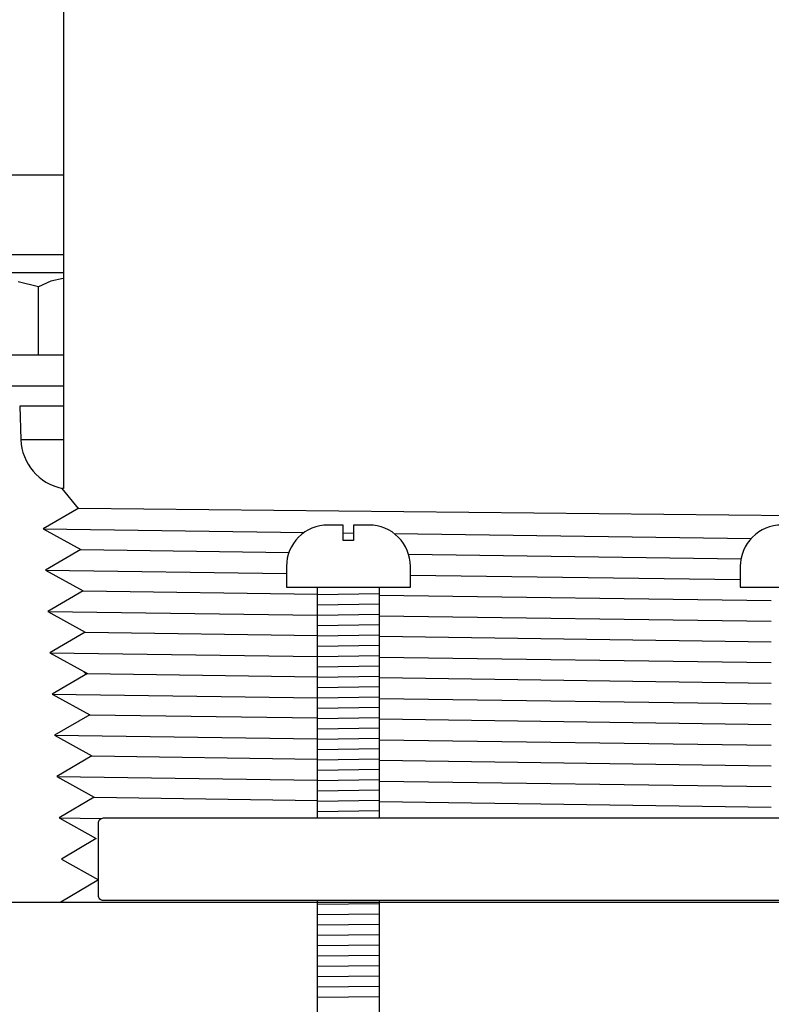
# Model space of a CAD drawing. Extents: x -285 to 5863, y 308 to 3178.
# Tile 282 of 622: x 1600.24 to 1602.51, y 971.33 to 974.31. Entities that reach past the tile are written whole.
import ezdxf

# ---------------------------------------------------------------- set-up
doc = ezdxf.new("R2010")
doc.units = 0
doc.header["$MEASUREMENT"] = 0
doc.header["$PDSIZE"] = 1
doc.layers.get('DEFPOINTS').update_dxf_attribs({"linetype": 'CONTINUOUS'})
for name, color, linetype in [('DIM', 3, 'CONTINUOUS'), ('GALV-4', 4, 'CONTINUOUS'), ('JACK-SCREW', 2, 'CONTINUOUS'), ('SPILL-BUCKET', 1, 'CONTINUOUS')]:
    doc.layers.add(name, color=color, linetype=linetype)
doc.styles.add('SIMPLEX', font='simplex')
doc.dimstyles.new('DIM64', dxfattribs={"dimscale": 64, "dimtxt": 0.09375, "dimasz": 0.09375, "dimexe": 0.0625, "dimexo": 0.0625, "dimgap": 0.046875, "dimtad": 1, "dimdec": 4, "dimzin": 3, "dimdsep": 46, "dimlunit": 4, "dimtxsty": 'SIMPLEX', "dimcen": 0, "dimclrd": 256, "dimclre": 256, "dimclrt": 256, "dimadec": 0, "dimazin": 0, "dimtfac": 1, "dimtdec": 4, "dimtmove": 0, "dimatfit": 3, "dimfxl": 1, "dimfrac": 2, "dimtolj": 1, "dimtzin": 0, "dimarcsym": 0})

# ---------------------------------------------------------------- blocks, each defined once
blk = doc.blocks.new('*D13')
at = {"layer": 'DEFPOINTS', "color": 0, "transparency": 16777216}
for p in [(1368.5472, 978.296), (2031.7725, 978.0147), (1368.5472, 700.5233)]:
    blk.add_point(p, dxfattribs=at)
at = {"layer": 'DIM', "lineweight": -2, "transparency": 16777216}
for p, q in [((1368.5472, 974.296), (1368.5472, 696.5233)), ((2031.7725, 974.0147), (2031.7725, 696.5233)), ((2025.7725, 700.5233), (1374.5472, 700.5233))]:
    blk.add_line(p, q, dxfattribs=at)
at = {"layer": 'DIM', "transparency": 16777216}
for points in [[(1374.5472, 701.5233), (1374.5472, 699.5233), (1368.5472, 700.5233)], [(2025.7725, 701.5233), (2025.7725, 699.5233), (2031.7725, 700.5233)]]:
    blk.add_solid(points, dxfattribs=at)
at = {"layer": 'DIM', "transparency": 16777216, "insert": (1700.1599, 708.0947), "char_height": 6, "attachment_point": 5, "style": 'SIMPLEX'}
blk.add_mtext('\\A1;55\'-3 1/4" (F.V. TANK SLAB)', dxfattribs=at)

msp = doc.modelspace()

# ---------------------------------------------------------------- linework, layer by layer
at = {"layer": 'GALV-4', "linetype": 'Continuous'}
for p, q in [((1600.37099, 974.39494), (1600.37099, 972.89513)), ((1600.41688, 972.83474), (1600.36748, 972.89513)), ((1600.4175, 972.8351), (1600.30994, 972.77264)), ((1600.30994, 972.77264), (1600.42412, 972.71018)), ((1600.42412, 972.71018), (1600.31656, 972.64773)), ((1600.31656, 972.64773), (1600.43075, 972.58527)), ((1600.43075, 972.58527), (1600.32352, 972.52281)), ((1600.32352, 972.52281), (1600.43737, 972.46035)), ((1600.43737, 972.46035), (1600.33048, 972.3979)), ((1600.33048, 972.3979), (1600.44399, 972.33544)), ((1600.44399, 972.33544), (1600.33744, 972.27298)), ((1600.43127, 972.34244), (1600.44038, 972.33332)), ((1600.33744, 972.27298), (1600.45061, 972.21052)), ((1600.45061, 972.21052), (1600.34439, 972.14807)), ((1600.34439, 972.14807), (1600.45724, 972.08561)), ((1600.45724, 972.08561), (1600.35135, 972.02315)), ((1600.35135, 972.02315), (1600.46386, 971.96069)), ((1600.46386, 971.96069), (1600.35831, 971.89824)), ((1600.35831, 971.89824), (1600.47048, 971.83578)), ((1600.47048, 971.83578), (1600.36526, 971.77332)), ((1600.36526, 971.77332), (1600.4771, 971.71087)), ((1600.4771, 971.71087), (1600.36295, 971.64289)), ((1600.36295, 971.64289), (1604.75169, 971.64289))]:
    msp.add_line(p, q, dxfattribs=at)
at = {"layer": 'GALV-4', "color": 7, "linetype": 'Continuous'}
for p, q in [((1600.4175, 972.8351), (1604.78938, 972.79108)), ((1600.30994, 972.77264), (1601.09984, 972.76196)), ((1601.218, 972.76036), (1601.24925, 972.75994)), ((1601.37244, 972.75827), (1602.45222, 972.74367)), ((1600.42412, 972.71018), (1601.05338, 972.70123)), ((1601.41558, 972.69608), (1602.42147, 972.68177)), ((1600.31656, 972.64773), (1601.04612, 972.63783)), ((1601.42112, 972.63275), (1602.41942, 972.61921)), ((1600.43075, 972.58527), (1601.13987, 972.57515)), ((1601.32737, 972.57247), (1602.51317, 972.55555)), ((1600.32352, 972.52281), (1601.13987, 972.51171)), ((1601.32737, 972.50916), (1602.51317, 972.49303)), ((1600.43737, 972.46035), (1601.13987, 972.4503)), ((1601.32737, 972.44762), (1602.51317, 972.43064)), ((1600.33048, 972.3979), (1601.13987, 972.38685)), ((1601.32737, 972.38429), (1602.51317, 972.36811)), ((1600.44399, 972.33544), (1601.13987, 972.32545)), ((1601.32737, 972.32276), (1602.51317, 972.30573)), ((1600.33744, 972.27298), (1601.13987, 972.262)), ((1601.32737, 972.25943), (1602.51317, 972.2432)), ((1600.45061, 972.21052), (1601.13987, 972.2006)), ((1601.32737, 972.1979), (1602.51317, 972.18082)), ((1600.34439, 972.14807), (1601.13987, 972.13715)), ((1601.32737, 972.13457), (1602.51317, 972.11829)), ((1600.45724, 972.08561), (1601.13987, 972.07575)), ((1601.32737, 972.07304), (1602.51317, 972.05591)), ((1600.35135, 972.02315), (1601.13987, 972.01229)), ((1601.32737, 972.00971), (1602.51317, 971.99338)), ((1600.46386, 971.96069), (1601.13987, 971.9509)), ((1601.32737, 971.94818), (1602.51317, 971.931)), ((1600.35831, 971.89824), (1600.48576, 971.89648))]:
    msp.add_line(p, q, dxfattribs=at)
at = {"layer": 'JACK-SCREW'}
for p, q in [((1601.13987, 971.89812), (1601.13987, 972.59677)), ((1601.32737, 971.89812), (1601.32737, 972.59677)), ((1601.13987, 970.59677), (1601.13987, 971.64812)), ((1601.32737, 971.22117), (1601.32737, 971.64812))]:
    msp.add_line(p, q, dxfattribs=at)
for points in [[(1601.04612, 972.65927), (1601.04612, 972.59677), (1601.42112, 972.59677), (1601.42112, 972.65927, 0.4142136), (1601.29612, 972.78427), (1601.24925, 972.78427), (1601.24925, 972.7374), (1601.218, 972.7374), (1601.218, 972.78427), (1601.17112, 972.78427, 0.4142136)], [(1602.41942, 972.65927), (1602.41942, 972.59677), (1602.79442, 972.59677), (1602.79442, 972.65927, 0.4142136), (1602.66942, 972.78427), (1602.62255, 972.78427), (1602.62255, 972.7374), (1602.5913, 972.7374), (1602.5913, 972.78427), (1602.54442, 972.78427, 0.4142136)]]:
    msp.add_lwpolyline(points, format="xyb", close=True, dxfattribs=at)
at = {"layer": 'JACK-SCREW', "color": 2, "linetype": 'Continuous'}
msp.add_lwpolyline([(1600.4771, 971.66375), (1600.4771, 971.8825, -0.4142136), (1600.49273, 971.89812), (1604.72112, 971.89812, -0.4142136), (1604.73675, 971.8825), (1604.73675, 971.66375, -0.4142136), (1604.72112, 971.64812), (1600.49273, 971.64812, -0.4142136)], format="xyb", close=True, dxfattribs=at)
at = {"layer": 'SPILL-BUCKET', "color": 7, "linetype": 'Continuous'}
for p, q in [((1600.37099, 973.84272), (1599.54828, 973.84272)), ((1600.37099, 973.60161), (1599.54707, 973.60161)), ((1600.37099, 973.14404), (1600.23881, 973.14404)), ((1600.24235, 973.04273), (1600.37099, 973.04273)), ((1601.32737, 972.57602), (1601.13987, 972.57335)), ((1601.32737, 972.54477), (1601.13987, 972.5421)), ((1601.32737, 972.51351), (1601.13987, 972.51085)), ((1601.32737, 972.48226), (1601.13987, 972.47959)), ((1601.32737, 972.45101), (1601.13987, 972.44834)), ((1601.32737, 972.41975), (1601.13987, 972.41709)), ((1601.32737, 972.3885), (1601.13987, 972.38583)), ((1601.32737, 972.35725), (1601.13987, 972.35458)), ((1601.32737, 972.32599), (1601.13987, 972.32333)), ((1601.32737, 972.29474), (1601.13987, 972.29207)), ((1601.32737, 972.26349), (1601.13987, 972.26082)), ((1601.32737, 972.23223), (1601.13987, 972.22957)), ((1601.32737, 972.20098), (1601.13987, 972.19831)), ((1601.32737, 972.16973), (1601.13987, 972.16706)), ((1601.32737, 972.13847), (1601.13987, 972.13581)), ((1601.32737, 972.10722), (1601.13987, 972.10455)), ((1601.32737, 972.07597), (1601.13987, 972.0733)), ((1601.32737, 972.04472), (1601.13987, 972.04205)), ((1601.32737, 972.01346), (1601.13987, 972.01079)), ((1601.32737, 971.98221), (1601.13987, 971.97954)), ((1601.32737, 971.95096), (1601.13987, 971.94829)), ((1601.32737, 971.9197), (1601.13987, 971.91704)), ((1601.32737, 971.63842), (1601.13987, 971.63576)), ((1601.32737, 971.60717), (1601.13987, 971.6045)), ((1601.32737, 971.57592), (1601.13987, 971.57325)), ((1601.32737, 971.54466), (1601.13987, 971.542)), ((1601.32737, 971.51341), (1601.13987, 971.51074)), ((1601.32737, 971.48216), (1601.13987, 971.47949)), ((1601.32737, 971.4509), (1601.13987, 971.44824)), ((1601.32737, 971.41965), (1601.13987, 971.41698)), ((1601.32737, 971.3884), (1601.13987, 971.38573)), ((1601.32737, 971.35715), (1601.13987, 971.35448))]:
    msp.add_line(p, q, dxfattribs=at)
at = {"layer": 'SPILL-BUCKET', "linetype": 'Continuous'}
for p, q in [((1599.88322, 973.54808), (1600.37099, 973.54808)), ((1600.29532, 973.50495), (1600.23434, 973.51983)), ((1600.33294, 973.52245), (1600.29532, 973.50495)), ((1600.37068, 973.52992), (1600.33294, 973.52245)), ((1600.37099, 973.52988), (1600.37068, 973.52992)), ((1600.29532, 973.29825), (1600.29532, 973.50495)), ((1600.37099, 973.29825), (1599.79178, 973.29825)), ((1600.37099, 973.20432), (1600.18235, 973.20432)), ((1600.23881, 973.14404), (1600.24235, 973.04272)), ((1600.37099, 972.89513), (1600.36748, 972.89513)), ((1600.19165, 971.64289), (1600.36295, 971.64289))]:
    msp.add_line(p, q, dxfattribs=at)
msp.add_arc((1600.3984, 973.04818), 0.15614, 182, 258.57727, dxfattribs=at)

# ---------------------------------------------------------------- dimensions: what is measured, and where the dimension line sits
at = {"layer": 'DIM'}
dim = msp.add_linear_dim(base=(1368.54722, 700.52328), p1=(2031.77254, 978.01471), p2=(1368.54722, 978.29596), angle=180, text='<> (F.V. TANK SLAB)', dimstyle='DIM64', dxfattribs=at)
dim.commit()
dim.dimension.update_dxf_attribs({"geometry": '*D13', "text_midpoint": (1700.15988, 708.09471)})

doc.saveas('drawing.dxf')
